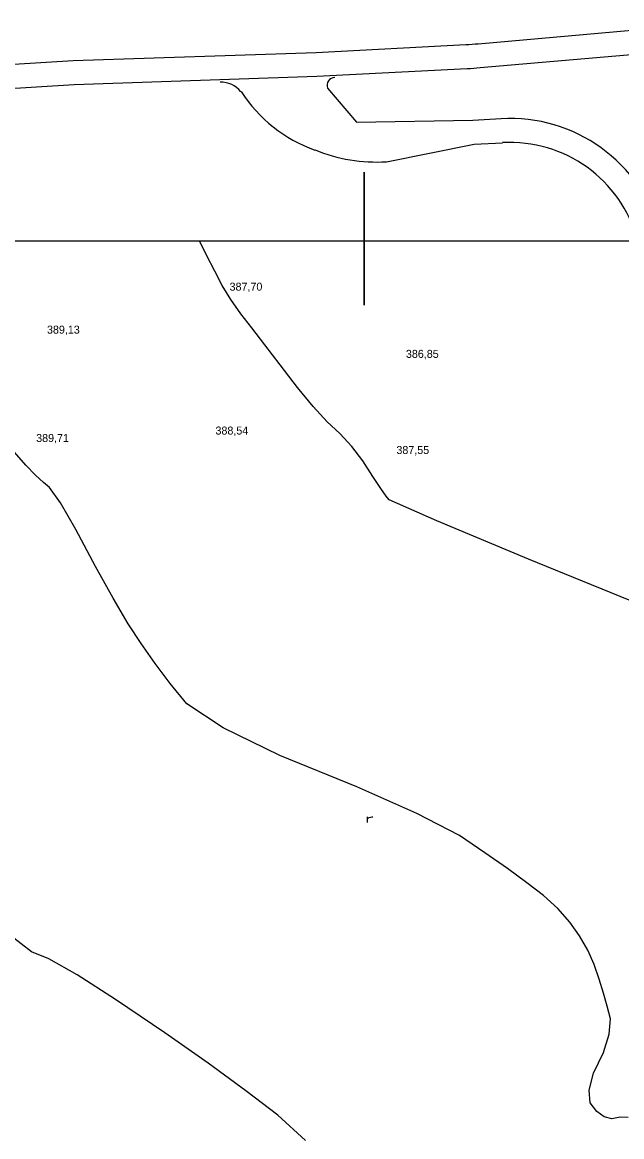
# Model space of a CAD drawing. Extents: x -574342 to -507939, y -1144044 to -1123894.
# Drawn here: x -508489.4 to -508414.6, y -1142959.6 to -1142820.4 of the extents above; entities that cross this region are included whole.
import ezdxf

# ---------------------------------------------------------------- set-up
doc = ezdxf.new("R2010")
doc.units = 0
for name, color, linetype in [('43', 7, 'Continuous'), ('cesty', 7, 'Continuous'), ('Level 1', 7, 'Continuous'), ('Level 255', 7, 'Continuous'), ('VRST HL', 7, 'Continuous'), ('VRST VEDL', 7, 'Continuous')]:
    doc.layers.add(name, color=color, linetype=linetype)

msp = doc.modelspace()

# ---------------------------------------------------------------- linework, layer by layer
msp.add_lwpolyline([(-508446.76, -1142839.14), (-508446.76, -1142839.14), (-508446.76, -1142855.76), (-508446.76, -1142855.76)], close=True)
msp.add_lwpolyline([(-508446.76, -1142839.14), (-508446.76, -1142839.14), (-508446.76, -1142855.76), (-508446.76, -1142855.76)], close=True)
at = {"layer": '43'}
for points in [[(-508446.32, -1142920.41), (-508446.32, -1142919.68)], [(-508446.32, -1142919.92), (-508446.22, -1142919.82), (-508446.12, -1142919.76), (-508445.96, -1142919.71), (-508445.81, -1142919.69), (-508445.66, -1142919.68)]]:
    msp.add_lwpolyline(points, dxfattribs=at)
at = {"layer": 'cesty'}
for p, q in [((-508432.53, -1142823.09), (-508402.01, -1142820.41)), ((-508452.76, -1142824.17), (-508434.06, -1142823.19)), ((-508432.26, -1142826.07), (-508401.74, -1142823.4)), ((-508452.66, -1142827.16), (-508433.9, -1142826.19)), ((-508451.32, -1142828.64), (-508447.69, -1142832.87))]:
    msp.add_line(p, q, dxfattribs=at)
for points in [[(-508506.66, -1142826.65), (-508483.08, -1142825.18), (-508452.76, -1142824.17)], [(-508506.48, -1142829.64), (-508482.94, -1142828.18), (-508452.66, -1142827.16)], [(-508447.69, -1142832.87), (-508433.17, -1142832.65), (-508429.67, -1142832.45)], [(-508443.97, -1142837.83), (-508433.01, -1142835.64), (-508429.5, -1142835.45)]]:
    msp.add_lwpolyline(points, dxfattribs=at)
for centre, radius, start, end in [((-508436.33, -1142779.75), 43.5, 272.9963, 275.0148), ((-508450.38, -1142828.29), 1, 92.9963, 200.1671), ((-508436.33, -1142779.75), 46.5, 272.9963, 275.0148), ((-508464.56, -1142830.9), 3, 36.8856, 92.9963), ((-508446.92, -1142819.39), 18, 212.4868, 250.5765), ((-508428.57, -1142851.92), 19.5, 15.3329, 93.2258), ((-508428.57, -1142851.92), 16.5, 15.3329, 93.2258), ((-508445.21, -1142817.87), 20, 247.4281, 273.5662)]:
    msp.add_arc(centre, radius, start, end, dxfattribs=at)
at = {"layer": 'Level 1'}
msp.add_lwpolyline([(-508026.76, -1142847.7), (-508026.76, -1144035.7), (-508866.76, -1144035.7), (-508866.76, -1142847.7)], close=True, dxfattribs=at)
at = {"layer": 'VRST HL'}
msp.add_lwpolyline([(-508413.79, -1142957.24), (-508414.79, -1142957.22), (-508415.83, -1142957.41), (-508416.8, -1142957.18), (-508417.7, -1142956.52), (-508418.54, -1142955.42), (-508418.68, -1142953.82), (-508418.13, -1142951.72), (-508416.87, -1142949.11), (-508416.17, -1142946.85), (-508416.02, -1142944.93), (-508416.43, -1142943.35), (-508416.9, -1142941.7), (-508417.44, -1142939.96), (-508418.04, -1142938.13), (-508418.85, -1142936.34), (-508419.86, -1142934.57), (-508421.08, -1142932.83), (-508422.58, -1142931.14), (-508424.37, -1142929.51), (-508426.44, -1142927.93), (-508428.87, -1142926.15), (-508431.68, -1142924.18), (-508434.86, -1142922.02), (-508440.18, -1142919.27), (-508447.65, -1142915.94), (-508457.26, -1142912.02), (-508464.34, -1142908.56), (-508468.9, -1142905.57), (-508470.95, -1142903.04), (-508472.84, -1142900.52), (-508474.59, -1142898.03), (-508476.2, -1142895.55), (-508478.09, -1142892.35), (-508480.28, -1142888.42), (-508482.75, -1142883.77), (-508484.66, -1142880.47), (-508486.01, -1142878.52), (-508486.79, -1142877.92), (-508487.78, -1142876.99), (-508488.98, -1142875.73), (-508490.39, -1142874.14)], dxfattribs=at)
at = {"layer": 'VRST VEDL'}
for points in [[(-508409.2, -1142894.44), (-508426.23, -1142887.49), (-508437.7, -1142882.71), (-508443.63, -1142880.08), (-508444, -1142879.62), (-508444.68, -1142878.65), (-508445.65, -1142877.18), (-508446.93, -1142875.21), (-508448.3, -1142873.41), (-508449.78, -1142871.78), (-508451.35, -1142870.32), (-508453.12, -1142868.4), (-508455.08, -1142866.03), (-508457.23, -1142863.19), (-508459.13, -1142860.72), (-508460.77, -1142858.6), (-508462.16, -1142856.83), (-508463.39, -1142855.06), (-508464.47, -1142853.29), (-508465.4, -1142851.52), (-508466.43, -1142849.49), (-508467.31, -1142847.7)], [(-508454.08, -1142960.12), (-508457.52, -1142956.96), (-508461.51, -1142953.91), (-508466.22, -1142950.48), (-508471.64, -1142946.68), (-508477.77, -1142942.51), (-508482.59, -1142939.42), (-508486.1, -1142937.44), (-508488.29, -1142936.55), (-508490.87, -1142934.55)]]:
    msp.add_lwpolyline(points, dxfattribs=at)

# ---------------------------------------------------------------- texts
at = {"layer": 'Level 255'}
for s, p in [('387,70', (-508463.55, -1142853.94)), ('389,13', (-508486.34, -1142859.31)), ('386,85', (-508441.54, -1142862.34)), ('389,71', (-508487.69, -1142872.85)), ('388,54', (-508465.31, -1142871.92)), ('387,55', (-508442.73, -1142874.35))]:
    msp.add_text(s, height=1, dxfattribs=at).set_placement(p)

doc.saveas('drawing.dxf')
